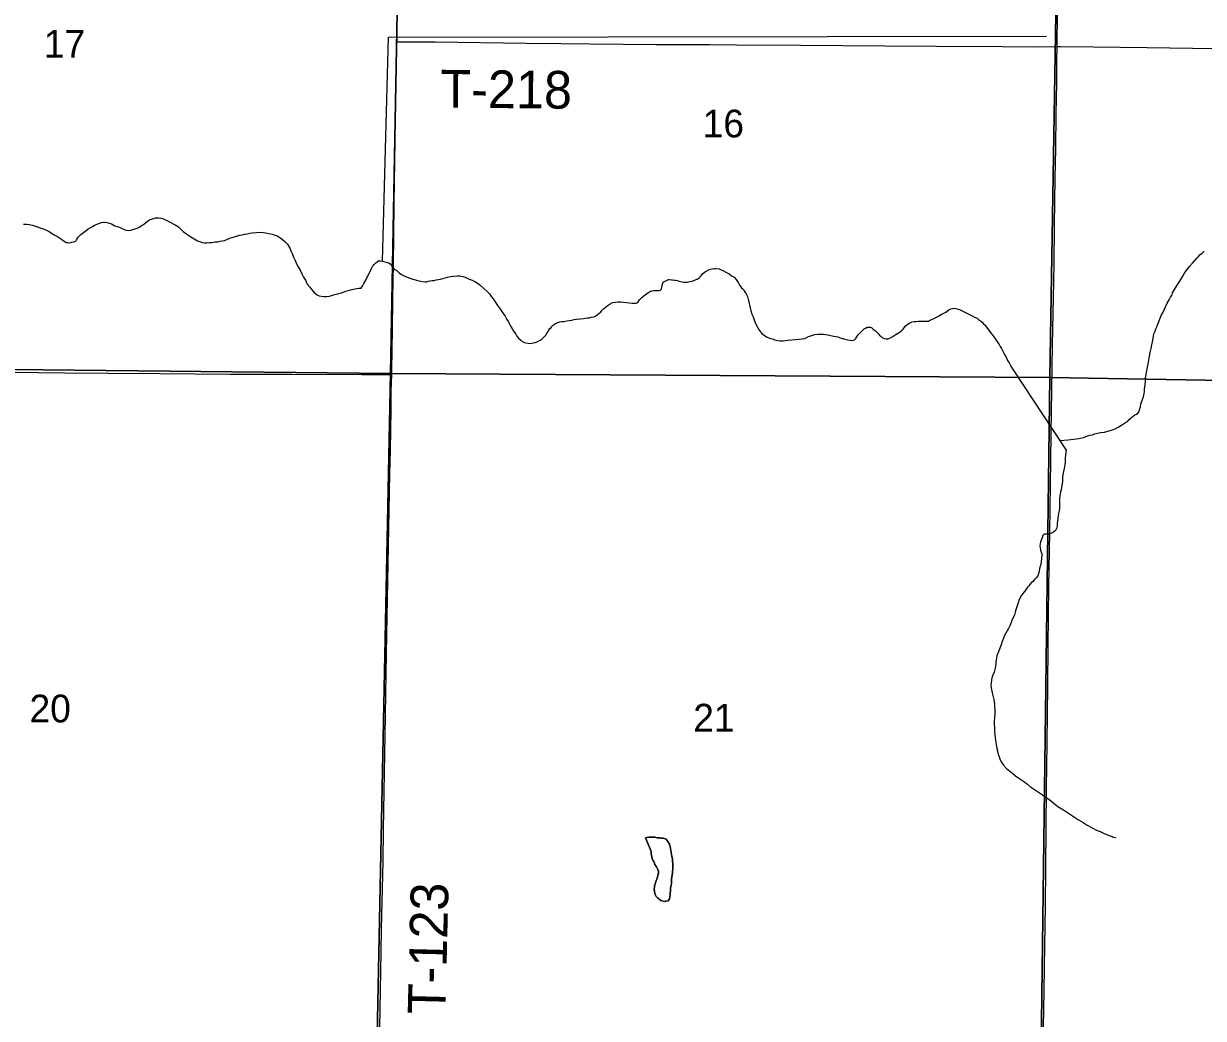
# Model space of a CAD drawing. Extents: x 2.4 to 73.1, y 4.5 to 25.6.
# Drawn here: x 31.205 to 32.094, y 19.628 to 20.377 of the extents above; entities that cross this region are included whole.
import ezdxf

# ---------------------------------------------------------------- set-up
doc = ezdxf.new("R2010")
doc.units = 0
for name, color, linetype in [('GM_X_County_Road', 7, 'Continuous'), ('GM_X_Minor_Lake', 7, 'Continuous'), ('GM_X_Minor_River', 7, 'Continuous'), ('GM_X_Section', 7, 'Continuous'), ('GM_X_Section_Text', 7, 'Continuous'), ('GM_X_Township_Road', 7, 'Continuous'), ('GM_X_Township_Road_Text', 7, 'Continuous')]:
    doc.layers.add(name, color=color, linetype=linetype)

msp = doc.modelspace()

# ---------------------------------------------------------------- linework, layer by layer
at = {"layer": 'GM_X_County_Road'}
for points in [[(31.98346, 20.35969), (31.98349, 20.36345), (31.98369, 20.3821), (31.98401, 20.41163), (31.98481, 20.46291), (31.98575, 20.52041), (31.98619, 20.54994), (31.98675, 20.58568), (31.98723, 20.61139)], [(31.97285, 19.60541), (31.97287, 19.60671), (31.97366, 19.64866), (31.97411, 19.68285), (31.97458, 19.71237), (31.97544, 19.80096), (31.97594, 19.83514), (31.97632, 19.87866), (31.9766, 19.90819), (31.97722, 19.95325), (31.97784, 19.99365), (31.97871, 20.04804), (31.97896, 20.06824), (31.97949, 20.10087), (31.97997, 20.13506), (31.98069, 20.17079), (31.98113, 20.19565), (31.98144, 20.22518), (31.98194, 20.26092), (31.98236, 20.28267), (31.98274, 20.30908), (31.98313, 20.33239), (31.98331, 20.34947), (31.98346, 20.35969)]]:
    msp.add_lwpolyline(points, dxfattribs=at)
at = {"layer": 'GM_X_Minor_Lake'}
for points in [[(31.6919, 19.7224), (31.69212, 19.72354), (31.69215, 19.72487), (31.69218, 19.7262), (31.69259, 19.72771), (31.69282, 19.72922), (31.69285, 19.73055), (31.69287, 19.73169), (31.6929, 19.73283), (31.69312, 19.73415), (31.69335, 19.73586), (31.69357, 19.73737), (31.69379, 19.73869), (31.69382, 19.74002), (31.69386, 19.74154), (31.69389, 19.74287), (31.69392, 19.74439), (31.69377, 19.7461), (31.69362, 19.74781), (31.69328, 19.74972), (31.69228, 19.75563), (31.69192, 19.75697), (31.69176, 19.75792), (31.6914, 19.75888), (31.69067, 19.76023), (31.68975, 19.76177), (31.68882, 19.76274), (31.6875, 19.76315), (31.68656, 19.76355), (31.68542, 19.76357), (31.68429, 19.76379), (31.682, 19.76384), (31.6803, 19.76426), (31.67821, 19.7643), (31.67707, 19.76414), (31.67593, 19.76417), (31.6744, 19.76401), (31.67345, 19.76365)], [(31.67345, 19.76365), (31.6744, 19.76401), (31.67593, 19.76417), (31.67707, 19.76414), (31.67821, 19.7643), (31.6803, 19.76426), (31.682, 19.76384), (31.68429, 19.76379), (31.68542, 19.76357), (31.68656, 19.76355), (31.6875, 19.76315), (31.68882, 19.76274), (31.68975, 19.76177), (31.69067, 19.76023), (31.6914, 19.75888), (31.69176, 19.75792), (31.69192, 19.75697), (31.69228, 19.75563), (31.69328, 19.74972), (31.69362, 19.74781), (31.69377, 19.7461), (31.69392, 19.74439), (31.69389, 19.74287), (31.69386, 19.74154), (31.69382, 19.74002), (31.69379, 19.73869), (31.69357, 19.73737), (31.69335, 19.73586), (31.69312, 19.73415), (31.6929, 19.73283), (31.69287, 19.73169), (31.69285, 19.73055), (31.69282, 19.72922), (31.69259, 19.72771), (31.69218, 19.7262), (31.69215, 19.72487), (31.69212, 19.72354), (31.6919, 19.7224), (31.69186, 19.72069), (31.69164, 19.71918), (31.69141, 19.71767), (31.69043, 19.71636), (31.68871, 19.71602), (31.68776, 19.71585), (31.68587, 19.71627), (31.68492, 19.71648), (31.68362, 19.71765), (31.68249, 19.71844), (31.68138, 19.7196), (31.68065, 19.72095), (31.68048, 19.7219), (31.67998, 19.72514), (31.68002, 19.72666), (31.68023, 19.7276), (31.68064, 19.72892), (31.68085, 19.72987), (31.68146, 19.73156), (31.68186, 19.7325), (31.68228, 19.73402), (31.68269, 19.73553), (31.68311, 19.73723), (31.68314, 19.73836), (31.6826, 19.7399), (31.68151, 19.74182), (31.68096, 19.74278), (31.68041, 19.74374), (31.68005, 19.7447), (31.67951, 19.74585), (31.67877, 19.74701), (31.67842, 19.74816), (31.67806, 19.7493), (31.67789, 19.75026), (31.67756, 19.75216), (31.67758, 19.75311), (31.67741, 19.75407), (31.67345, 19.76365)], [(31.67345, 19.76365), (31.67741, 19.75407), (31.67758, 19.75311), (31.67756, 19.75216), (31.67789, 19.75026), (31.67806, 19.7493), (31.67842, 19.74816), (31.67877, 19.74701), (31.67951, 19.74585), (31.68005, 19.7447), (31.68041, 19.74374), (31.68096, 19.74278), (31.68151, 19.74182), (31.6826, 19.7399), (31.68314, 19.73836), (31.68311, 19.73723), (31.68269, 19.73553), (31.68228, 19.73402), (31.68186, 19.7325), (31.68146, 19.73156), (31.68085, 19.72987), (31.68064, 19.72892), (31.68023, 19.7276), (31.68002, 19.72666), (31.67998, 19.72514), (31.68048, 19.7219), (31.68065, 19.72095), (31.68138, 19.7196), (31.68249, 19.71844), (31.68362, 19.71765), (31.68492, 19.71648), (31.68587, 19.71627), (31.68776, 19.71585), (31.68871, 19.71602), (31.69043, 19.71636), (31.69141, 19.71767), (31.69164, 19.71918), (31.69186, 19.72069), (31.6919, 19.7224)]]:
    msp.add_lwpolyline(points, dxfattribs=at)
at = {"layer": 'GM_X_Minor_River'}
for points in [[(31.4751, 20.19814), (31.47985, 20.36689), (31.97548, 20.36752)], [(31.20481, 20.22589), (31.20728, 20.22584), (31.20937, 20.2256), (31.21126, 20.22517), (31.21296, 20.22476), (31.21956, 20.22233), (31.22201, 20.22132), (31.22427, 20.22013), (31.22633, 20.21895), (31.22839, 20.21776), (31.23027, 20.21658), (31.23196, 20.21559), (31.23327, 20.21461), (31.23458, 20.21363), (31.23589, 20.21284), (31.23702, 20.21225), (31.23815, 20.21203), (31.23986, 20.21199), (31.2412, 20.21234), (31.24292, 20.21268), (31.24407, 20.21304), (31.24466, 20.21416), (31.24604, 20.21622), (31.24798, 20.21808), (31.24992, 20.21974), (31.25186, 20.22122), (31.2536, 20.22251), (31.25629, 20.22397), (31.25822, 20.22506), (31.26033, 20.22597), (31.26206, 20.22669), (31.26378, 20.22722), (31.26492, 20.22738), (31.26588, 20.22755), (31.26758, 20.22713), (31.26928, 20.22671), (31.27117, 20.2261), (31.27361, 20.22472), (31.27701, 20.22369), (31.27908, 20.22269), (31.28058, 20.2219), (31.28209, 20.22149), (31.2838, 20.22126), (31.2857, 20.2214), (31.288, 20.22211), (31.2903, 20.22301), (31.29241, 20.22391), (31.29376, 20.22483), (31.29511, 20.22575), (31.29647, 20.22667), (31.2984, 20.22833), (31.29976, 20.22925), (31.30416, 20.23067), (31.3055, 20.23083), (31.30682, 20.23061)], [(31.30682, 20.23061), (31.30853, 20.23039), (31.31023, 20.22997), (31.31173, 20.22917), (31.31324, 20.22857), (31.31437, 20.22797), (31.31587, 20.22718), (31.31756, 20.22619), (31.31906, 20.2254), (31.32037, 20.22461), (31.3215, 20.22382), (31.32243, 20.22285), (31.32336, 20.22226), (31.32503, 20.22052), (31.32616, 20.21973), (31.32728, 20.21895), (31.32858, 20.21778), (31.33008, 20.21679), (31.33196, 20.21561), (31.33327, 20.21501), (31.33459, 20.21422), (31.3359, 20.21343), (31.3376, 20.21282), (31.3393, 20.21222), (31.341, 20.21199), (31.3429, 20.21195), (31.34481, 20.21209), (31.3469, 20.21223), (31.349, 20.21257), (31.35109, 20.21271), (31.35281, 20.21305), (31.35434, 20.2134), (31.35606, 20.21374), (31.35836, 20.21463), (31.36028, 20.21535), (31.36277, 20.21625), (31.36526, 20.21695), (31.36755, 20.21766), (31.36946, 20.21799), (31.37137, 20.21833), (31.37328, 20.21867), (31.37519, 20.21919), (31.3771, 20.21953), (31.3832, 20.21996), (31.38528, 20.21973), (31.38736, 20.2193), (31.38964, 20.21887), (31.3921, 20.21843), (31.39436, 20.21762), (31.39624, 20.21682), (31.39812, 20.21564), (31.39999, 20.21446), (31.40167, 20.2129), (31.40352, 20.21077), (31.40536, 20.20788), (31.40644, 20.20538), (31.40734, 20.20327), (31.40824, 20.20097), (31.40933, 20.19867), (31.41042, 20.19618), (31.4117, 20.19387), (31.41316, 20.19118), (31.41443, 20.18849), (31.4157, 20.18599), (31.41717, 20.18368), (31.41843, 20.1808), (31.42047, 20.17847), (31.42195, 20.17654), (31.42343, 20.1748), (31.42492, 20.17344), (31.42623, 20.17246), (31.42755, 20.17186), (31.42906, 20.17163), (31.43077, 20.1714), (31.43305, 20.17154), (31.43534, 20.17168), (31.43745, 20.17239), (31.44127, 20.17345), (31.44433, 20.17433), (31.44759, 20.17539), (31.45104, 20.17646), (31.45447, 20.17714), (31.45734, 20.17764), (31.45905, 20.1778), (31.46042, 20.17966), (31.46122, 20.18116), (31.46201, 20.18248), (31.46261, 20.18379), (31.4632, 20.18492), (31.4638, 20.18624), (31.4666, 20.19206), (31.46778, 20.19393), (31.46896, 20.19562), (31.47012, 20.19673), (31.4711, 20.19766), (31.47225, 20.1982), (31.47377, 20.19836), (31.4751, 20.19814), (31.47699, 20.19752), (31.47869, 20.19711), (31.48001, 20.19689)], [(32.06975, 20.17222), (32.07015, 20.17316), (32.07037, 20.1743), (32.07115, 20.17542), (32.07175, 20.17673), (32.07254, 20.17805), (32.07353, 20.17954), (32.07431, 20.18066), (32.0753, 20.18216), (32.07667, 20.18422), (32.07807, 20.18685), (32.07964, 20.18947), (32.08141, 20.1919), (32.08317, 20.19414), (32.08551, 20.19656), (32.08883, 20.20047), (32.0898, 20.20159), (32.09097, 20.2029), (32.09271, 20.20419), (32.09407, 20.20549)], [(31.48001, 20.19689), (31.48095, 20.19611), (31.48261, 20.19398), (31.4839, 20.19205), (31.48615, 20.19067), (31.48764, 20.18931), (31.48951, 20.18794), (31.49195, 20.18674), (31.49497, 20.18553), (31.49817, 20.18451), (31.50195, 20.18348), (31.50498, 20.18284), (31.50726, 20.1826), (31.50859, 20.18257), (31.50993, 20.18292), (31.51107, 20.18327), (31.5126, 20.18343), (31.51412, 20.18358), (31.51565, 20.18393), (31.51737, 20.18427), (31.5189, 20.18461), (31.52062, 20.18495), (31.52234, 20.18549), (31.52406, 20.18602), (31.52636, 20.18654), (31.52865, 20.18686), (31.5315, 20.18699), (31.53359, 20.18694), (31.53567, 20.18652), (31.53737, 20.18591), (31.53888, 20.1853), (31.54057, 20.18451), (31.54283, 20.18369), (31.54471, 20.1827), (31.54678, 20.18152), (31.54865, 20.18015), (31.55442, 20.17508), (31.55572, 20.17334), (31.557, 20.17141), (31.55849, 20.16967), (31.55996, 20.16754), (31.56143, 20.16542), (31.56291, 20.1633), (31.56456, 20.16098), (31.56622, 20.15867), (31.5677, 20.15654), (31.56878, 20.15405), (31.57007, 20.15231), (31.57098, 20.15058), (31.57171, 20.14904), (31.57262, 20.1475), (31.57373, 20.14596), (31.57465, 20.14442), (31.57557, 20.14307), (31.57648, 20.14153), (31.57778, 20.14017), (31.57908, 20.13881), (31.5802, 20.13784), (31.58189, 20.13685), (31.58321, 20.13644), (31.58492, 20.13621), (31.58682, 20.13617), (31.58873, 20.1365), (31.59026, 20.13685), (31.59217, 20.13757), (31.5939, 20.13848), (31.59545, 20.13958), (31.59681, 20.14088), (31.59817, 20.14237), (31.59935, 20.14405), (31.59994, 20.14499), (31.60054, 20.14612), (31.60133, 20.14724), (31.6023, 20.14817), (31.60308, 20.1491), (31.60405, 20.15003), (31.6056, 20.15113), (31.60732, 20.15185), (31.60886, 20.15239), (31.61038, 20.15254), (31.61191, 20.1527), (31.614, 20.15303), (31.61591, 20.15337), (31.61782, 20.1537), (31.61954, 20.15405), (31.62145, 20.15438), (31.62678, 20.15483), (31.62831, 20.15518), (31.62964, 20.15534), (31.63079, 20.1555), (31.63232, 20.15585), (31.63442, 20.15618), (31.63557, 20.15653), (31.63712, 20.15802), (31.63847, 20.15894), (31.63943, 20.15949), (31.64041, 20.16079), (31.64158, 20.1621), (31.64294, 20.16321), (31.64449, 20.1645), (31.64661, 20.16597)], [(31.64661, 20.16597), (31.64854, 20.16688), (31.65082, 20.16721), (31.65254, 20.16736), (31.65444, 20.16732), (31.65672, 20.16707), (31.659, 20.16702), (31.66127, 20.16678), (31.66317, 20.16655), (31.66507, 20.16651), (31.6664, 20.16648), (31.66755, 20.16702), (31.66892, 20.16889), (31.67029, 20.17038), (31.67204, 20.17205), (31.67397, 20.17352), (31.6759, 20.17481), (31.67725, 20.17554), (31.6782, 20.17571), (31.67973, 20.17586), (31.6822, 20.176), (31.68372, 20.17596), (31.68468, 20.17613), (31.68527, 20.17707), (31.68569, 20.17896), (31.68611, 20.18066), (31.68671, 20.18216), (31.69056, 20.18417), (31.69151, 20.18415), (31.69284, 20.18412), (31.69379, 20.18409), (31.69512, 20.18388), (31.69606, 20.18366), (31.6972, 20.18345), (31.69871, 20.18303), (31.69965, 20.18263), (31.70079, 20.18242), (31.70211, 20.1822), (31.70325, 20.18217), (31.70478, 20.18233), (31.70669, 20.18266), (31.7084, 20.18301), (31.71013, 20.18373), (31.71224, 20.18463), (31.71398, 20.18573), (31.71534, 20.18703), (31.71652, 20.1889), (31.71845, 20.19019), (31.72115, 20.19165), (31.7223, 20.192), (31.72363, 20.19235), (31.72497, 20.19251), (31.7263, 20.19248), (31.72876, 20.19224), (31.7299, 20.19183), (31.73159, 20.19103), (31.73441, 20.18964), (31.73647, 20.18845), (31.73815, 20.18709), (31.74003, 20.1859), (31.7417, 20.18416), (31.74317, 20.18203), (31.74445, 20.17973), (31.74574, 20.17799), (31.74704, 20.17663), (31.74778, 20.17566), (31.74852, 20.17451), (31.74906, 20.17335), (31.75016, 20.17143), (31.75033, 20.17048), (31.75069, 20.16952), (31.75085, 20.16838), (31.75206, 20.16303), (31.75277, 20.16073), (31.75347, 20.15825), (31.75438, 20.15614), (31.75545, 20.15308), (31.75634, 20.15059), (31.75762, 20.14847), (31.75854, 20.14674), (31.75964, 20.14519), (31.76094, 20.14365), (31.76262, 20.14228), (31.76449, 20.1411), (31.76675, 20.14009), (31.76864, 20.13948), (31.77072, 20.13887), (31.77279, 20.13825), (31.77469, 20.13802), (31.77602, 20.13818), (31.77697, 20.13816), (31.7785, 20.13831), (31.78059, 20.13845), (31.78345, 20.13877), (31.78631, 20.13909), (31.78879, 20.13941), (31.79126, 20.13954), (31.79317, 20.13988), (31.79432, 20.14024), (31.79625, 20.14133), (31.79854, 20.14204)], [(31.98537, 20.06312), (31.99183, 20.06361), (31.99373, 20.06376), (31.99583, 20.0639), (31.99793, 20.06423), (31.99983, 20.06457), (32.00193, 20.0649), (32.00346, 20.06525), (32.00461, 20.06579), (32.00634, 20.06651), (32.00806, 20.06705), (32.00997, 20.06738), (32.0117, 20.06791), (32.0138, 20.06844), (32.01647, 20.06895), (32.01914, 20.06927), (32.02163, 20.06997), (32.0245, 20.07066), (32.02718, 20.07174), (32.02949, 20.07302), (32.03181, 20.07449), (32.03412, 20.07615), (32.03643, 20.07742), (32.0378, 20.07872), (32.03858, 20.07966), (32.03954, 20.0802), (32.04071, 20.08132), (32.04187, 20.08224), (32.04321, 20.08278), (32.04418, 20.08352), (32.04516, 20.08483), (32.04556, 20.08596), (32.04578, 20.08709), (32.04619, 20.08841), (32.04642, 20.09031), (32.04703, 20.09181), (32.04845, 20.09596), (32.04866, 20.09709), (32.04908, 20.09841), (32.0493, 20.09993), (32.04933, 20.10145), (32.04956, 20.10315), (32.0498, 20.10524), (32.05004, 20.10751), (32.0501, 20.11017), (32.05054, 20.11282), (32.05098, 20.11547), (32.05142, 20.11812), (32.05205, 20.12076), (32.05249, 20.12341), (32.05294, 20.12663), (32.05357, 20.12927), (32.05421, 20.1323), (32.05484, 20.13495), (32.05528, 20.1374), (32.05571, 20.13986), (32.05614, 20.14194), (32.05656, 20.14383), (32.05717, 20.14534), (32.05778, 20.14704), (32.05857, 20.14854), (32.05919, 20.15061), (32.06019, 20.15306), (32.061, 20.15513), (32.06181, 20.1572), (32.06299, 20.15927), (32.064, 20.16152), (32.065, 20.16378), (32.06639, 20.16641), (32.06777, 20.16884), (32.06877, 20.17091), (32.06975, 20.17222)], [(31.79854, 20.14204), (31.80084, 20.14275), (31.80313, 20.14308), (31.8056, 20.14321), (31.8075, 20.14317), (31.80921, 20.14275), (31.81072, 20.14252), (31.8128, 20.1421), (31.81526, 20.14166), (31.8181, 20.14103), (31.82074, 20.14002), (31.82358, 20.13939), (31.82566, 20.13877), (31.82755, 20.13854), (31.82869, 20.13832), (31.82983, 20.13849), (31.83079, 20.13884), (31.83176, 20.13977), (31.83255, 20.14108), (31.83354, 20.14258), (31.83451, 20.14351), (31.83801, 20.14704), (31.83916, 20.14758), (31.84032, 20.14832), (31.84184, 20.14847), (31.84279, 20.14826), (31.84373, 20.14786), (31.84485, 20.14689), (31.84672, 20.14551), (31.84839, 20.14377), (31.8495, 20.14222), (31.85081, 20.14143), (31.85174, 20.14046), (31.85306, 20.13986), (31.85457, 20.13964), (31.85609, 20.13961), (31.85744, 20.14015), (31.85917, 20.14106), (31.86148, 20.14252), (31.86399, 20.14418), (31.86592, 20.14527), (31.86709, 20.14658), (31.86826, 20.14788), (31.86904, 20.149), (31.87001, 20.14993), (31.87117, 20.15085), (31.87252, 20.15158), (31.87425, 20.1523), (31.87578, 20.15265), (31.87692, 20.15262), (31.87882, 20.15277), (31.88016, 20.15293), (31.88225, 20.15288), (31.8851, 20.15282), (31.88643, 20.15298), (31.88739, 20.15334), (31.88874, 20.15407), (31.89047, 20.15498), (31.89258, 20.15588), (31.89451, 20.15698), (31.89643, 20.15807), (31.89816, 20.15898), (31.8997, 20.15971), (31.90067, 20.16045), (31.90202, 20.16156), (31.90337, 20.1621), (31.90471, 20.16245), (31.90623, 20.1626), (31.90793, 20.16218), (31.90982, 20.16157), (31.91546, 20.15878), (31.91753, 20.15798), (31.91941, 20.15699), (31.9211, 20.156), (31.92317, 20.15519), (31.92429, 20.15422), (31.9256, 20.15324), (31.9269, 20.15207), (31.92802, 20.1509), (31.92913, 20.14974), (31.93006, 20.14858), (31.93098, 20.14723), (31.9319, 20.14607), (31.93301, 20.14452), (31.9343, 20.14297), (31.93578, 20.14104), (31.93688, 20.13931), (31.93799, 20.13776), (31.9391, 20.13641), (31.93983, 20.13525), (31.94056, 20.13372), (31.94148, 20.13237), (31.9422, 20.13083), (31.94312, 20.12929), (31.94403, 20.12756), (31.94494, 20.12583), (31.94603, 20.12334), (31.94732, 20.12141), (31.94859, 20.1191), (31.94969, 20.11699), (31.98038, 20.07064)], [(31.98038, 20.07064), (31.99032, 20.05567), (31.98967, 20.05207), (31.98943, 20.04999), (31.98957, 20.0479), (31.98954, 20.04638), (31.98932, 20.04505), (31.98889, 20.04316), (31.98824, 20.03957), (31.98759, 20.03579), (31.9875, 20.0318), (31.98706, 20.02934), (31.98664, 20.02764), (31.98641, 20.02593), (31.986, 20.02424), (31.98578, 20.02291), (31.98555, 20.0214), (31.98532, 20.01969), (31.98528, 20.01798), (31.98524, 20.01608), (31.98518, 20.01343), (31.98514, 20.01172), (31.98491, 20.01001), (31.98449, 20.00812), (31.98426, 20.00642), (31.98403, 20.00434), (31.98379, 20.00225), (31.98356, 20.00036), (31.98333, 19.99865), (31.98311, 19.99733), (31.9827, 19.9962), (31.9823, 19.99526), (31.98075, 19.99396), (31.97864, 19.99306), (31.97691, 19.99253), (31.97558, 19.99237), (31.97463, 19.99239), (31.97368, 19.99241), (31.97271, 19.99148), (31.9721, 19.98979), (31.97089, 19.98659), (31.97044, 19.98375), (31.97094, 19.9807), (31.97148, 19.97897), (31.97183, 19.97764), (31.97199, 19.97668), (31.97151, 19.97195), (31.97108, 19.96968), (31.97046, 19.9676), (31.96982, 19.96477), (31.9694, 19.96269), (31.96879, 19.96099), (31.968, 19.95987), (31.96644, 19.95819), (31.96488, 19.95652), (31.96392, 19.95578), (31.96294, 19.95466), (31.96216, 19.95354), (31.96118, 19.95242), (31.96001, 19.95112), (31.95903, 19.94962), (31.95765, 19.94776), (31.95628, 19.94589), (31.95529, 19.9442), (31.95468, 19.9425), (31.95387, 19.94005), (31.95305, 19.9376), (31.95243, 19.93534), (31.95182, 19.93364), (31.95121, 19.93176), (31.9504, 19.92949), (31.9494, 19.92762), (31.94879, 19.92592), (31.94779, 19.92348), (31.94679, 19.92141), (31.9458, 19.91953), (31.94481, 19.91784), (31.94382, 19.91616), (31.94301, 19.91409), (31.94201, 19.91164), (31.94119, 19.909), (31.94037, 19.90655), (31.93936, 19.90391), (31.93856, 19.90203), (31.93796, 19.90071), (31.93774, 19.89939), (31.9375, 19.8975), (31.93728, 19.89617), (31.93725, 19.89446), (31.9368, 19.89162), (31.93597, 19.8886), (31.93497, 19.88616), (31.93435, 19.88427), (31.93393, 19.88238), (31.93346, 19.8784), (31.9338, 19.87669), (31.93413, 19.87421), (31.93464, 19.87192), (31.93517, 19.86982), (31.93569, 19.86791), (31.93603, 19.86619)], [(31.93603, 19.86619), (31.93619, 19.86448), (31.93633, 19.86257), (31.93645, 19.85953), (31.93639, 19.85687), (31.93614, 19.85422), (31.93589, 19.85157), (31.93603, 19.84929), (31.93616, 19.84662), (31.9363, 19.84415), (31.93662, 19.84167), (31.93676, 19.83939), (31.93708, 19.83692), (31.93759, 19.83425), (31.9379, 19.83101), (31.93843, 19.82929), (31.93877, 19.82757), (31.93948, 19.82547), (31.94019, 19.82317), (31.94129, 19.82106), (31.94313, 19.81855), (31.94535, 19.81603), (31.94778, 19.81388), (31.95002, 19.81212), (31.95207, 19.81037), (31.95469, 19.8086), (31.95844, 19.80605), (31.96105, 19.80409), (31.96348, 19.80213), (31.96573, 19.80075), (31.96778, 19.79919), (31.97003, 19.79762), (31.97228, 19.79605), (31.9749, 19.79428), (31.97733, 19.7927), (31.97939, 19.79114), (31.98144, 19.78938), (31.98386, 19.78724), (31.98818, 19.78486), (31.99193, 19.78231), (31.99586, 19.77975), (31.99942, 19.77739), (32.00298, 19.77522), (32.00617, 19.77325), (32.01368, 19.76929), (32.01595, 19.76847), (32.01839, 19.76728), (32.02141, 19.76607), (32.02329, 19.76527), (32.0248, 19.76467), (32.02574, 19.76427), (32.02706, 19.76405), (32.02744, 19.76385), (32.02763, 19.76403)]]:
    msp.add_lwpolyline(points, dxfattribs=at)
at = {"layer": 'GM_X_Section'}
for points in [[(30.99235, 20.62186), (31.49046, 20.61708), (31.4812, 20.11358), (30.98121, 20.11878)], [(31.49046, 20.61708), (31.98628, 20.61197), (31.97801, 20.11054), (31.4812, 20.11358)], [(31.98628, 20.61197), (32.49712, 20.6047), (32.48953, 20.10156), (31.97801, 20.11054)], [(31.4812, 20.11358), (31.47128, 19.61446), (30.9693, 19.62349), (30.98121, 20.11878)], [(31.4812, 20.11358), (31.97801, 20.11054), (31.97137, 19.60585), (31.47128, 19.61446)], [(31.97801, 20.11054), (32.48953, 20.10156), (32.48193, 19.59785), (31.97137, 19.60585)]]:
    msp.add_lwpolyline(points, close=True, dxfattribs=at)
at = {"layer": 'GM_X_Township_Road'}
for points in [[(31.48614, 20.3633), (31.48625, 20.37534), (31.48655, 20.38932), (31.48809, 20.45457), (31.48883, 20.48098), (31.4909, 20.58197), (31.4916, 20.61012), (31.49179, 20.61571)], [(31.48212, 20.11269), (31.48216, 20.11434), (31.48243, 20.13298), (31.48263, 20.14541), (31.48301, 20.17026), (31.48319, 20.18269), (31.48348, 20.19667), (31.48374, 20.21686), (31.48399, 20.24172), (31.48457, 20.2728), (31.48552, 20.33961), (31.48612, 20.36136), (31.48614, 20.3633)], [(31.48614, 20.3633), (31.48855, 20.36331), (31.4901, 20.36332), (31.51497, 20.36321), (31.58335, 20.36236), (31.60977, 20.36191), (31.63153, 20.36183), (31.68126, 20.36129), (31.72167, 20.36114), (31.74188, 20.36091), (31.79006, 20.36065), (31.85378, 20.36019), (31.89264, 20.35996), (31.94237, 20.35973), (31.96879, 20.35955), (31.98346, 20.35969)], [(31.98346, 20.35969), (31.98589, 20.35972), (32.01075, 20.35957), (32.05116, 20.35898), (32.08535, 20.35843), (32.12109, 20.35791), (32.20502, 20.35683), (32.23144, 20.35663), (32.23802, 20.35653)], [(30.98303, 20.11613), (30.98625, 20.11617), (30.98781, 20.11619), (31.00022, 20.11601), (31.02349, 20.11593), (31.0592, 20.11579), (31.09025, 20.1155), (31.1275, 20.11499), (31.1865, 20.11456), (31.21599, 20.11424), (31.23617, 20.1139), (31.26877, 20.11368), (31.30758, 20.11342), (31.36037, 20.11305), (31.39452, 20.11293), (31.40694, 20.11288), (31.45972, 20.11282), (31.47836, 20.11271), (31.48212, 20.11269)], [(31.47303, 19.613), (31.47311, 19.62027), (31.47425, 19.67776), (31.47447, 19.69485), (31.47576, 19.74611), (31.47608, 19.76942), (31.47646, 19.79895), (31.47718, 19.84089), (31.47809, 19.88751), (31.47854, 19.91703), (31.4803, 20.01025), (31.48079, 20.03822), (31.48117, 20.05531), (31.48168, 20.08638), (31.48185, 20.10036), (31.48212, 20.11269)]]:
    msp.add_lwpolyline(points, dxfattribs=at)

# ---------------------------------------------------------------- texts
at = {"layer": 'GM_X_Section_Text'}
for s, p in [('17', (31.22014, 20.35132)), ('16', (31.71639, 20.29127)), ('20', (31.20931, 19.85065)), ('21', (31.70931, 19.84372))]:
    msp.add_text(s, height=0.020928, rotation=0.00001, dxfattribs=at).set_placement(p)
at = {"layer": 'GM_X_Township_Road_Text'}
for s, rotation, p in [('T-218', 359.4386, (31.51862, 20.31381)), ('T-123', 88.5955, (31.52257, 19.63051))]:
    msp.add_text(s, height=0.028409, rotation=rotation, dxfattribs=at).set_placement(p)

doc.saveas('drawing.dxf')
